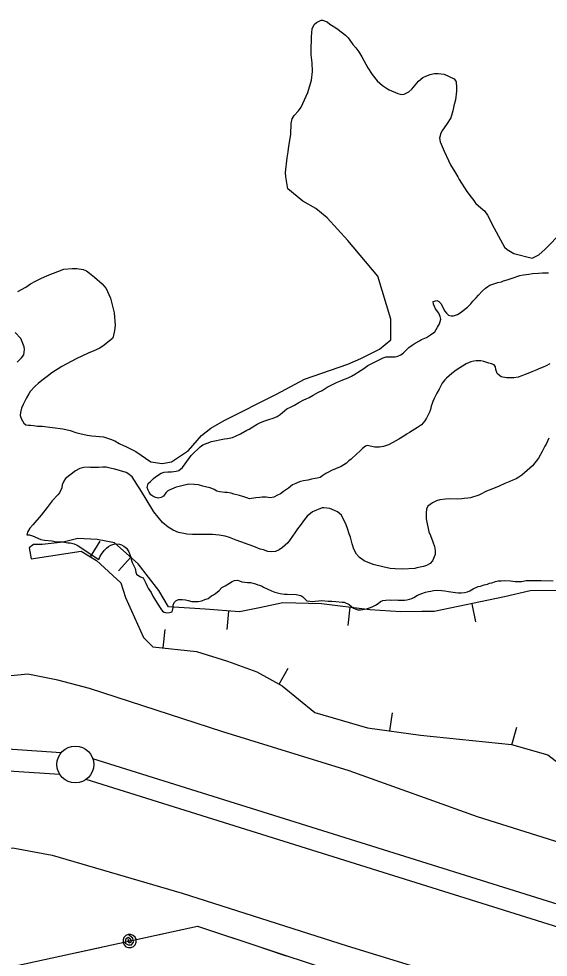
# Model space of a CAD drawing. Extents: x 3187622 to 3225504, y 800805 to 826213.
# Drawn here: x 3208975 to 3209693, y 808033 to 809305 of the extents above; entities that cross this region are included whole.
import ezdxf

# ---------------------------------------------------------------- set-up
doc = ezdxf.new("R2010")
doc.units = 0
for name, color, linetype in [('V-BORW-LINE', 7, 'Continuous'), ('V-LEVE-TOET', 7, 'Continuous'), ('V-SITE-VEGE', 7, 'Continuous'), ('V-SURV-LINE', 7, 'Continuous'), ('V-TOPO-SHOR', 7, 'Continuous'), ('V-UTIL-LINE', 7, 'Continuous')]:
    doc.layers.add(name, color=color, linetype=linetype)

msp = doc.modelspace()

# ---------------------------------------------------------------- linework, layer by layer
at = {"layer": 'V-BORW-LINE'}
for p, q in [((3209072.5, 808576), (3209085.6, 808597.3)), ((3209127.1, 808575.4), (3209110.5, 808556.8)), ((3209589.7, 808512.3), (3209594.8, 808487.8)), ((3209259.6, 808502.4), (3209257.7, 808477.5)), ((3209424.5, 808507.5), (3209421.6, 808482.7)), ((3209171.1, 808452.5), (3209173.9, 808477.3)), ((3209328.6, 808403.2), (3209340.8, 808425)), ((3209478.6, 808339.9), (3209482.1, 808364.7)), ((3209644.1, 808321.1), (3209650.9, 808345.2))]:
    msp.add_line(p, q, dxfattribs=at)
for points in [[(3209715.5, 808530.1), (3209669.1, 808529.7), (3209634.2, 808521.5), (3209538.9, 808501.8), (3209521.8, 808502), (3209493.5, 808501.3), (3209451.4, 808504.3), (3209385.8, 808512.1), (3209333.5, 808513.7), (3209301.6, 808506.6), (3209274.8, 808501.2), (3209228.1, 808504.9), (3209178.3, 808508), (3209165.1, 808530.5), (3209137.1, 808566.5), (3209105, 808595.1), (3209081.4, 808599.4), (3209055.2, 808600.8), (3209035.3, 808595.6), (3209007, 808592.7), (3208995.4, 808592.5), (3208989.3, 808588), (3208992.2, 808573.3)], [(3208992.2, 808573.3), (3209059.9, 808583.7), (3209080.6, 808571.1), (3209113.5, 808540.8), (3209120.2, 808521), (3209144.5, 808466.4), (3209156.9, 808454.1), (3209216.2, 808447.4), (3209258.4, 808434.4), (3209298.2, 808420.1), (3209332.6, 808400.9), (3209377, 808365.1), (3209448.2, 808344.1), (3209520.3, 808334.2), (3209643.4, 808321.4), (3209692.9, 808307.4), (3209732.3, 808277.2)]]:
    msp.add_lwpolyline(points, dxfattribs=at)
at = {"layer": 'V-LEVE-TOET'}
for points in [[(3210277.1, 808016), (3210097.8, 808070), (3209934.4, 808116.5), (3209782.9, 808165.3), (3209597.6, 808223.4), (3209423.6, 808285.7), (3209252, 808338.7), (3209071.3, 808397.6), (3209028.4, 808408.9), (3208987.7, 808417.1), (3208946.2, 808412.9)], [(3208125.4, 808039.4), (3208371.1, 807996), (3208460.4, 807978.8), (3208499.8, 807974.4), (3208524.5, 807975), (3208554.6, 807980.8), (3208599.6, 808006.7), (3208736.1, 808092.2), (3208795.2, 808133.1), (3208821, 808148.5), (3208850.1, 808161.1), (3208884.6, 808172.5), (3208913.9, 808179), (3208940.8, 808182.7), (3208969.5, 808180.9), (3209020.5, 808171.4), (3209196.8, 808120.1), (3209420.8, 808048.9), (3209631.4, 807984.3), (3209833.2, 807927.6), (3210051.7, 807847.1), (3210257.3, 807782.3), (3210408.9, 807742.9), (3210567.3, 807681.2)]]:
    msp.add_lwpolyline(points, dxfattribs=at)
at = {"layer": 'V-SITE-VEGE'}
for points in [[(3209379.1, 809300.1), (3209385.2, 809303.1), (3209387.4, 809303.3), (3209393.5, 809300.9), (3209397.2, 809297.9), (3209399.5, 809296.6), (3209405.5, 809292.9), (3209408.7, 809290.4), (3209418.2, 809282.7), (3209422, 809279.1), (3209424.4, 809276.3), (3209428.4, 809270.2), (3209432.6, 809265.5), (3209436.3, 809260.4), (3209439.3, 809255.9), (3209440.8, 809253.3), (3209448.9, 809238.8), (3209454.8, 809229.4), (3209461.3, 809221.2), (3209468.5, 809214.8), (3209475.3, 809210.1), (3209477.5, 809208.8), (3209489.6, 809203.6), (3209494.9, 809202.5), (3209497.9, 809203), (3209502.7, 809205.2), (3209504.5, 809206.2), (3209508.4, 809209.7), (3209517.3, 809220.7), (3209523.5, 809225.4), (3209527.3, 809227.1), (3209533.1, 809229.5), (3209536.9, 809230.7), (3209539, 809231), (3209544, 809230.9), (3209552.3, 809229.8), (3209565.9, 809223.5), (3209568.3, 809219.7), (3209569, 809212.1), (3209568.9, 809206.8), (3209567.7, 809195.2), (3209565.4, 809186.9), (3209564, 809180.4), (3209561.3, 809170.8), (3209555.4, 809162), (3209550, 809154.3), (3209547.7, 809150), (3209545.8, 809143.2), (3209546.7, 809138.2), (3209552.1, 809125.7), (3209558.3, 809113), (3209561, 809107.2), (3209566.6, 809097.5), (3209570.6, 809090.9), (3209572.8, 809087.5), (3209583.2, 809071), (3209588.9, 809063.3), (3209592.6, 809058.7), (3209593.8, 809056.7), (3209595.1, 809054.9), (3209605.3, 809046.2), (3209606.8, 809044.6), (3209611, 809039), (3209613.7, 809033.9), (3209618.4, 809024.3), (3209620.1, 809021.2), (3209628.5, 809005.4), (3209634.1, 808995.5), (3209637.6, 808992.4), (3209644.4, 808988.3), (3209646.9, 808987), (3209671.6, 808980.6), (3209680.7, 808985.3), (3209689.4, 808993), (3209712, 809015.9)], [(3208997.8, 808949.7), (3209005.4, 808953.1), (3209014.3, 808957.3), (3209036.2, 808965.8), (3209047.6, 808966.7), (3209054.1, 808966.6), (3209062.7, 808965.2), (3209067.2, 808963.3), (3209071.2, 808960.5), (3209078.2, 808955.1), (3209088.2, 808945.9), (3209090.7, 808943.1), (3209093.6, 808939.5), (3209095.6, 808935.7), (3209097.6, 808931.6), (3209099.8, 808926.5), (3209104.8, 808906.5), (3209105.8, 808889.6), (3209105, 808882.8), (3209103.3, 808874.2), (3209102.5, 808871.9), (3209089.5, 808861.5), (3209084.2, 808858.3), (3209077.3, 808855.1), (3209069.4, 808851.7), (3209052.9, 808844.1), (3209033.8, 808833.8), (3209020.3, 808825.1), (3209013.9, 808820.4), (3209006.5, 808814.9), (3209001.7, 808811), (3208997.6, 808807.2), (3208990.9, 808800), (3208988.9, 808796.8), (3208985.7, 808791.2), (3208981.1, 808782.5), (3208979.2, 808777.5), (3208977.4, 808771.4), (3208977.3, 808767.6), (3208978.5, 808763.6), (3208982.2, 808757.2), (3208985, 808754.6), (3208988.3, 808754.3), (3208991, 808754.3), (3208995.1, 808753.7), (3209000.6, 808753.2), (3209006.9, 808752.8), (3209034.9, 808749.6), (3209045.2, 808747), (3209052.5, 808744.6), (3209058.3, 808743), (3209067.9, 808740.8), (3209074.2, 808739.7), (3209090.1, 808738.5), (3209099.6, 808735.6), (3209105.4, 808733), (3209111.4, 808729.6), (3209117.4, 808726.8), (3209120.4, 808725.5), (3209134, 808718.7), (3209154.6, 808704.7), (3209169.8, 808702.2), (3209182.5, 808704.7), (3209205.4, 808720), (3209223.2, 808740.3), (3209235.9, 808750.5), (3209253.7, 808760.7), (3209324.8, 808796.3), (3209363, 808816.6), (3209421.4, 808836.9), (3209439.2, 808844.6), (3209464.6, 808857.3), (3209479.9, 808870), (3209479.9, 808898), (3209462.1, 808956.4), (3209421.4, 809004.8), (3209393.5, 809035.3), (3209378.2, 809048), (3209360.4, 809058.1), (3209340.3, 809074.7), (3209337.7, 809091.1), (3209337.1, 809096.9), (3209339.1, 809116.6), (3209340.5, 809124.7), (3209341.6, 809132.5), (3209344.3, 809148.1), (3209344.6, 809163.2), (3209346.2, 809169.5), (3209348.7, 809173.8), (3209354.6, 809180.3), (3209358.5, 809185.5), (3209367.4, 809205.1), (3209372.4, 809221.9), (3209373.6, 809233.5), (3209373.2, 809245.2), (3209371.9, 809256.3), (3209371.7, 809261.1), (3209372.5, 809280.8), (3209373.4, 809291.4), (3209376, 809297.2), (3209379.1, 809300.1)], [(3208973.9, 808935.4), (3208984.8, 808941.5), (3208991.2, 808945.7), (3208997.8, 808949.7)], [(3208973, 808839.7), (3208979.2, 808845.6), (3208982, 808849.6), (3208982.9, 808856.7), (3208982.4, 808860.7), (3208981.7, 808862.8), (3208978, 808871.9), (3208970.6, 808879.9)], [(3209694.1, 808736.6), (3209690.5, 808728.8), (3209688.9, 808725.8), (3209685, 808718.5), (3209680.4, 808709.7), (3209671.9, 808699.2), (3209657.6, 808686.8), (3209653.5, 808683.8), (3209649.7, 808681.6), (3209645.6, 808679.9), (3209641.5, 808678), (3209634.7, 808675.3), (3209626.8, 808671.8), (3209616.9, 808667.7)], [(3209616.9, 808667.7), (3209609.8, 808665), (3209600.9, 808660.6), (3209599.1, 808659.6), (3209587.9, 808656), (3209584.4, 808655.3), (3209579.3, 808654.8), (3209576, 808654.4), (3209570, 808654.2), (3209560.1, 808654.4), (3209554.1, 808654.2), (3209546.2, 808653.3), (3209541.9, 808651.8), (3209536.6, 808649.1), (3209529.9, 808644.4), (3209528.1, 808640.4), (3209527.8, 808635.6), (3209527.7, 808627.3), (3209531.5, 808609.6), (3209533.7, 808604.7), (3209536.8, 808596.3), (3209539, 808590), (3209539.9, 808584.4), (3209540.1, 808578.9), (3209536.5, 808570.3), (3209533.1, 808567.1), (3209528.3, 808564.1), (3209524, 808562.9), (3209515.1, 808561), (3209512.3, 808560.3), (3209495.9, 808559), (3209485.8, 808559.7), (3209479, 808560.3), (3209468.9, 808562.2), (3209455.8, 808565.4), (3209443.8, 808570.4), (3209437.3, 808574.8), (3209433.3, 808579.4), (3209429.6, 808586.2), (3209427.4, 808593.6), (3209426.7, 808597.1), (3209425, 808602.7), (3209423.6, 808607.3), (3209421.2, 808614.4), (3209419.2, 808619.2), (3209412.8, 808632.4), (3209407.6, 808637.1), (3209403.6, 808638.9), (3209397.3, 808641.2), (3209393.3, 808641.8), (3209389, 808642.4), (3209387, 808642.4), (3209373.5, 808637), (3209366.6, 808631.1), (3209362.7, 808626.3), (3209357.1, 808618.6), (3209353.2, 808613.8), (3209349.6, 808608.3), (3209340.3, 808594.8), (3209333.2, 808588.4), (3209328.3, 808585.4), (3209323.5, 808583.2), (3209318.2, 808582.5), (3209312.9, 808583.1), (3209307.1, 808585.2), (3209302.6, 808586.3), (3209294.3, 808589.7), (3209270.2, 808598.6), (3209260.9, 808602.3), (3209255.3, 808603.8), (3209247, 808605.5), (3209238, 808606.4), (3209217.2, 808606.2), (3209210.9, 808606), (3209203.4, 808606.6), (3209201.3, 808606.9), (3209191.8, 808609), (3209184.5, 808612.2), (3209177.7, 808616.1), (3209170, 808622.5), (3209158.6, 808636.8), (3209146.7, 808656.1), (3209139.3, 808667.9), (3209137.6, 808670.9), (3209132.4, 808679.3), (3209128.9, 808684.4), (3209123.2, 808688.8), (3209120.9, 808690.1), (3209105.6, 808694.6), (3209101.1, 808695.7), (3209094, 808697.5), (3209089.5, 808697.6), (3209083.4, 808697.2), (3209074.8, 808696.8), (3209072.6, 808696.8), (3209069.8, 808697.4), (3209063.7, 808697.2), (3209057.9, 808695.5), (3209052, 808692.6), (3209038.8, 808682.2), (3209036.4, 808678.4)], [(3209036.4, 808678.4), (3209034.3, 808673.4), (3209033.5, 808669.6), (3209030.4, 808662.6), (3209028.3, 808660.1), (3209020.6, 808651.6), (3209013.7, 808642.9), (3209005.5, 808632.4), (3208994.4, 808619.4), (3208990.3, 808614.7), (3208987.2, 808609.4), (3208986.2, 808605.9), (3208989.7, 808605.8), (3208994, 808604.2), (3209005.3, 808599.3), (3209010.3, 808598.5), (3209020.4, 808597.6), (3209022.4, 808597), (3209024.2, 808596.8), (3209027.7, 808596.4), (3209035, 808596.3), (3209041.8, 808595), (3209045.1, 808594.7), (3209050.4, 808593.4), (3209054.7, 808591.8), (3209083.7, 808572.5), (3209085.7, 808576.7), (3209087.3, 808579.7), (3209090.9, 808584.7), (3209094.2, 808587.7), (3209097, 808589.7), (3209100.3, 808591.6), (3209104.1, 808593.1), (3209108.4, 808593.5), (3209111.7, 808593.2), (3209114.7, 808592.2), (3209117.7, 808590.4), (3209121.2, 808587.6), (3209124.7, 808582.7), (3209127.1, 808575.6), (3209127.8, 808572.3), (3209129.3, 808568.2), (3209131, 808564.7), (3209133, 808560.1), (3209133.9, 808555.3), (3209135.1, 808552.3), (3209137.9, 808550.2), (3209140.6, 808548.6), (3209143.9, 808547.6), (3209147.6, 808540.2), (3209149.3, 808536.1), (3209150.8, 808533.3), (3209152.5, 808530.8), (3209154.7, 808527.5), (3209156.9, 808522.6), (3209159.2, 808518.8), (3209162.9, 808513), (3209168.1, 808505.3), (3209170, 808502.5), (3209172.5, 808500.7), (3209175.6, 808500.2), (3209179.9, 808500.4), (3209183.2, 808501.6), (3209184.8, 808507.4), (3209184.8, 808510.6), (3209186.1, 808514.2), (3209188.4, 808516.4), (3209191.7, 808518.1), (3209197, 808518.3), (3209201.3, 808517.7), (3209205.1, 808516.7), (3209209.9, 808515.6), (3209214.7, 808515.3), (3209218.7, 808515.5), (3209223.5, 808516.4), (3209227.8, 808517.9), (3209232.1, 808519.6), (3209236.7, 808523), (3209239.5, 808524.3), (3209242.1, 808526), (3209247, 808530.5), (3209250.5, 808534.2), (3209255.1, 808536.7), (3209261.2, 808540.1), (3209264.8, 808542.6), (3209267.8, 808543.8), (3209271.6, 808544.3), (3209274.7, 808543.5), (3209277.7, 808542.2), (3209282, 808541.8), (3209285.5, 808541.3), (3209289.8, 808541), (3209296.3, 808539.1), (3209299.6, 808538.1), (3209304.4, 808536.5), (3209307.4, 808534.7), (3209312.1, 808532.6), (3209318.2, 808530), (3209322.7, 808528.1), (3209326, 808527.1), (3209330, 808526)], [(3209330, 808526), (3209335.5, 808525.4), (3209339.1, 808525.1), (3209351.7, 808525), (3209357.7, 808523.6), (3209360.7, 808521.8), (3209363.7, 808518.7), (3209366.2, 808516.2), (3209374, 808515.5), (3209377.3, 808516), (3209381.6, 808516.5), (3209386.4, 808516.6), (3209394.7, 808515.8), (3209399.8, 808515.7), (3209405.1, 808515.4), (3209413.7, 808514.5), (3209416.7, 808514.4), (3209423.2, 808511.1), (3209426.5, 808508.7), (3209429.5, 808506.4), (3209435.2, 808504.1), (3209438.8, 808504), (3209441.8, 808504.5), (3209446.9, 808505.4), (3209451.2, 808506.9), (3209454.5, 808508.1), (3209459.1, 808510.3), (3209462.6, 808512.8), (3209465.7, 808515.5), (3209469, 808516.7), (3209473, 808517.4), (3209477.8, 808517.6), (3209480.9, 808517.3), (3209486.2, 808517.5), (3209490, 808517.4), (3209498.3, 808517.3), (3209501.6, 808517.8), (3209505.1, 808518.5), (3209508.4, 808519.5), (3209511.2, 808520.9), (3209516.1, 808523.9), (3209521.9, 808526.1), (3209527, 808528), (3209531, 808529), (3209534.1, 808529.5), (3209537.9, 808530.2), (3209541.2, 808530.6), (3209548.7, 808530.5), (3209553, 808529.9), (3209558.3, 808528.9), (3209561.3, 808528.3), (3209567.6, 808527.5), (3209571.2, 808526.9), (3209575.2, 808527.1), (3209580, 808527.5), (3209584.1, 808528.5), (3209586.9, 808529.7), (3209591.7, 808532.4), (3209598.3, 808535.6), (3209601.4, 808536.3), (3209606.4, 808537.8), (3209611, 808539), (3209613.8, 808540.2), (3209617.1, 808540.9), (3209621.9, 808542.6), (3209625.7, 808543.3), (3209629.7, 808543.5), (3209633.8, 808543.7), (3209642.1, 808543.6), (3209648.7, 808542.7), (3209657, 808542.6), (3209663.3, 808543.8), (3209668.1, 808544), (3209671.4, 808543.9), (3209679, 808543.8), (3209684, 808543.8), (3209700, 808543.5)]]:
    msp.add_lwpolyline(points, dxfattribs=at)
at = {"layer": 'V-SURV-LINE'}
for points in [[(3208900.3, 808319.6), (3209033, 808310.8)], [(3209075.5, 808302.8), (3211022.2, 807693.6)], [(3209031.1, 808280.8), (3208898.4, 808289.7)], [(3211013.2, 807665), (3209066.6, 808274.2)]]:
    msp.add_lwpolyline(points, dxfattribs=at)
msp.add_circle((3209052, 808294.5), 25, dxfattribs=at)
at = {"layer": 'V-TOPO-SHOR'}
for points in [[(3209361.7, 808788.7), (3209365, 808789.9), (3209369, 808791.9), (3209374.4, 808794.8), (3209381.8, 808799), (3209386.8, 808801.5), (3209393.5, 808805.7), (3209406.4, 808812.1), (3209410.8, 808814), (3209414.6, 808816), (3209418.4, 808817), (3209422.2, 808818.7), (3209426.5, 808820.6), (3209431.9, 808823.8), (3209434.9, 808825.8), (3209439.8, 808828.8), (3209443.1, 808831.3), (3209448.9, 808835), (3209456.1, 808838.9), (3209460.6, 808841.1), (3209463.4, 808842.3), (3209469.3, 808845.5), (3209473.4, 808847), (3209476.9, 808846.9), (3209480.4, 808846.9), (3209485.7, 808847.1), (3209489.3, 808847.8), (3209493.3, 808849.7), (3209496.9, 808852.5), (3209501.5, 808856.7), (3209504.1, 808859.4), (3209508.7, 808862.7), (3209513, 808865.6), (3209518.6, 808868.6), (3209521.7, 808870.3), (3209528.3, 808873), (3209533.9, 808876.7), (3209539.5, 808880.9), (3209543.4, 808887.2), (3209545.7, 808891.9), (3209547.6, 808898.2), (3209546.6, 808901.8), (3209544.9, 808906.3), (3209540.7, 808912.2), (3209539, 808915.3), (3209537.8, 808918.3), (3209537.5, 808922.1), (3209542.1, 808923.3), (3209544.9, 808922), (3209548.1, 808918.7), (3209550.8, 808913.1), (3209553.3, 808909), (3209555.3, 808906.2), (3209558, 808903.6), (3209561.8, 808902.6), (3209565.1, 808902.5), (3209570.4, 808904.2), (3209573.9, 808906.4), (3209577.5, 808909.2), (3209580.3, 808911.4), (3209583.9, 808914.4), (3209588.3, 808918.9), (3209591.3, 808922.4), (3209595.7, 808926.8), (3209598.8, 808930.3), (3209603.9, 808935.8), (3209608.3, 808940.1), (3209611.3, 808942.3), (3209614.4, 808944.3), (3209618.2, 808945.5), (3209625, 808947.6), (3209630.1, 808948.8), (3209632.9, 808950.1), (3209637.5, 808951.5), (3209644.3, 808953.7), (3209654.7, 808957.1), (3209659.8, 808958), (3209663.3, 808958.7), (3209666.9, 808959.2), (3209672.2, 808959.9), (3209680.3, 808960.2), (3209685.8, 808960.7), (3209689.1, 808960.6), (3209693.9, 808960.8)], [(3209695.7, 808837.5), (3209690.4, 808834.8), (3209686.3, 808833.1), (3209680.7, 808830.7), (3209677.9, 808829.5), (3209671.1, 808826.5), (3209665.7, 808824.3), (3209662.2, 808822.9), (3209657.6, 808821.2), (3209652.5, 808819.5), (3209646.7, 808818.5), (3209639.6, 808818.4), (3209636.6, 808818.4), (3209629.6, 808819.8), (3209627.1, 808821.6), (3209624.1, 808824.4), (3209622.4, 808829.7), (3209621.7, 808833.5), (3209619.9, 808836.3), (3209616.4, 808837.4), (3209612.9, 808838.5), (3209606.1, 808840.6), (3209601.8, 808841.4), (3209598.8, 808841.7), (3209595.8, 808841.7), (3209592.5, 808841.3), (3209588.4, 808840.1), (3209582.3, 808837.4), (3209577, 808834.2), (3209573.7, 808832.2), (3209568.6, 808828.7), (3209562.7, 808824.5), (3209555.3, 808818.1), (3209553, 808815.6), (3209549.6, 808811.3), (3209545.5, 808803.3), (3209542.4, 808797.8), (3209540.8, 808794.8), (3209538.7, 808790.3), (3209536.9, 808786.5), (3209535.8, 808783.5), (3209534.5, 808780), (3209533.7, 808775.4), (3209532.4, 808771.9), (3209528.5, 808763.9), (3209526.2, 808760.1), (3209523.9, 808757.4), (3209521.3, 808754.9), (3209515.9, 808751.2), (3209505.2, 808744.3), (3209501.9, 808742.5), (3209497.6, 808739.6), (3209490.7, 808735.4), (3209486.6, 808732.9), (3209482.6, 808730.7), (3209476.7, 808727.7), (3209470.1, 808725.3), (3209464.6, 808724.4), (3209458.2, 808724.5), (3209451.7, 808726.1), (3209448.2, 808726.9), (3209445.4, 808725.7), (3209441.5, 808722.7), (3209438, 808719.2), (3209433.9, 808715.5), (3209426.2, 808708.3), (3209422.9, 808705.8)], [(3209422.9, 808705.8), (3209419.8, 808703), (3209412.4, 808698.3), (3209404.8, 808695.2), (3209399.5, 808692.7), (3209395.4, 808690.5), (3209391.8, 808689), (3209387.5, 808686.1), (3209383.9, 808683.6), (3209380.1, 808682.4), (3209377.1, 808681.9), (3209372.3, 808681), (3209367.5, 808680), (3209361.6, 808678.9), (3209357.6, 808678.2), (3209353.8, 808676.7), (3209351, 808675.5), (3209346.7, 808673.3), (3209341, 808669), (3209338.5, 808667.1), (3209334.4, 808664.3), (3209330.3, 808661.4), (3209326.3, 808659.4), (3209321.4, 808656.9), (3209316.1, 808656), (3209310.6, 808656.6), (3209305.3, 808656.7), (3209302.2, 808656.2), (3209296.9, 808655.8), (3209288.3, 808654.6), (3209284.5, 808656), (3209280.5, 808657.3), (3209274.5, 808659.1), (3209266.9, 808661), (3209263.4, 808662.1), (3209258.1, 808662.9), (3209254.8, 808663.2), (3209247.8, 808663.8), (3209243.7, 808664.9), (3209240.5, 808667.2), (3209235, 808669.3), (3209230.4, 808670.4), (3209224.9, 808671.9), (3209218.9, 808673.3), (3209213.1, 808673.9), (3209206, 808674.2), (3209196.6, 808672.3), (3209192.6, 808671.4), (3209188.8, 808670.2), (3209182.4, 808667.5), (3209177.6, 808665.3), (3209174.8, 808662.8), (3209171.7, 808658), (3209168.6, 808656.1), (3209164.3, 808655.6), (3209159.8, 808656.7), (3209157, 808658.3), (3209154.5, 808660.1), (3209152.1, 808663.4), (3209150.6, 808666.2), (3209149.6, 808669.7), (3209151, 808675.3), (3209154, 808678.2), (3209158.1, 808682), (3209160.9, 808684.2), (3209168.6, 808689.2), (3209172.4, 808690.6), (3209177.4, 808691.1), (3209182.5, 808691.2), (3209188.8, 808691.9), (3209192.4, 808692.9), (3209197.5, 808697.1), (3209201.1, 808701.8), (3209209.3, 808713.3), (3209213.7, 808717.6), (3209217.5, 808721.5), (3209221.1, 808725), (3209224.7, 808727.8), (3209236.6, 808732.4), (3209254.1, 808735.7), (3209258.4, 808736.4), (3209265, 808737.8), (3209269.3, 808739.5), (3209275.9, 808742.4), (3209284.8, 808747.4), (3209287.6, 808749.1), (3209292.7, 808752.1), (3209298.6, 808755.8), (3209302.4, 808757.5), (3209307.7, 808759.9), (3209314.3, 808761.9), (3209320.4, 808764), (3209325.7, 808766.2), (3209329.6, 808768.7), (3209333.1, 808771.7), (3209335.7, 808773.9), (3209339, 808776.4), (3209344.9, 808779.1), (3209349.4, 808781.6), (3209355.3, 808785), (3209361.7, 808788.7)]]:
    msp.add_lwpolyline(points, dxfattribs=at)
at = {"layer": 'V-UTIL-LINE'}
for points in [[(3199923.1, 813594.5), (3200640, 812717.8), (3202006.1, 811098.7), (3203128.7, 810686.1), (3203334.1, 810414.1), (3203687.1, 810134), (3205008, 808523.1), (3206197, 808326.5), (3208534.5, 807926.9), (3209217.7, 808075.2), (3210991.3, 807487.7), (3211714.8, 807276.3), (3211555.1, 806654.5), (3211454.6, 806207.4)], [(3209163.7, 808063.5), (3209196.9, 808070.7)], [(3209235.5, 808069.3), (3209267.7, 808058.6)], [(3209125.6, 808055.2), (3209123.5, 808057.2), (3209123.1, 808054.9), (3209125.2, 808053), (3209128, 808054), (3209127.4, 808057.3), (3209123.5, 808060), (3209120.1, 808057.4), (3209119.8, 808052.5), (3209123.6, 808049.9), (3209128, 808049.9), (3209131, 808053.6), (3209130.2, 808059.1), (3209123.7, 808064), (3209120.4, 808062.6), (3209118, 808060.1), (3209116.7, 808056.8), (3209116.8, 808053.3), (3209118.2, 808050.1), (3209120.7, 808047.6), (3209124, 808046.4), (3209127.5, 808046.4), (3209130.7, 808047.8), (3209133.1, 808050.3), (3209134.4, 808053.6), (3209134.4, 808057.1), (3209133, 808060.3), (3209130.4, 808062.8), (3209127.2, 808064.1), (3209123.7, 808064)], [(3209054.2, 808039.7), (3209087.5, 808046.9)], [(3209305.7, 808046), (3209338, 808035.3)]]:
    msp.add_lwpolyline(points, dxfattribs=at)

doc.saveas('drawing.dxf')
